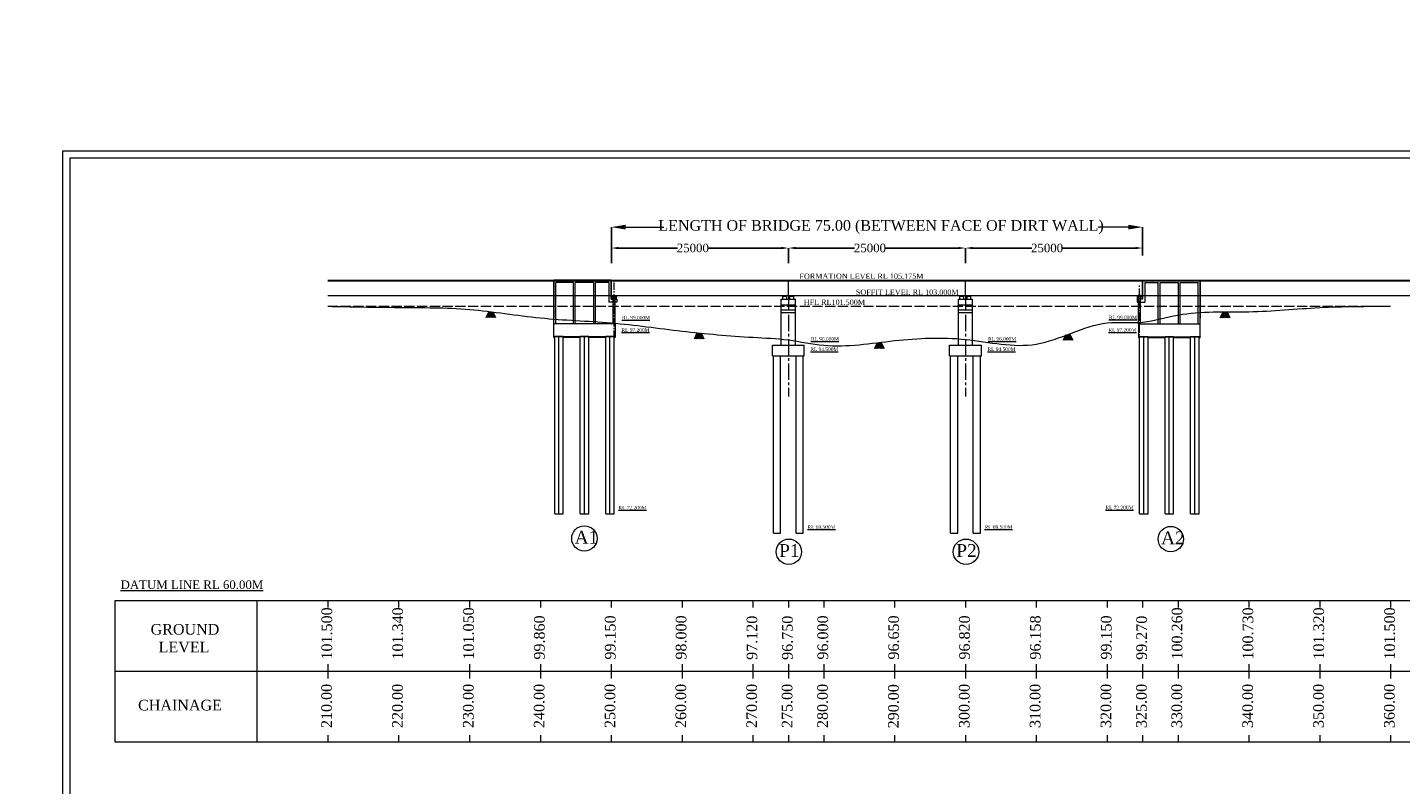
# Model space of a CAD drawing. Header units: millimetres. Extents: x -20950785 to 389010297, y -11535949 to 14056629.
# Tile 605 of 654: x 20096961 to 20290755, y -313477 to -206669. Entities that reach past the tile are written whole.
import ezdxf

# ---------------------------------------------------------------- set-up
doc = ezdxf.new("R2010")
doc.units = ezdxf.units.MM
doc.header["$LTSCALE"] = 60
doc.header["$MEASUREMENT"] = 0
doc.linetypes.add('ACAD_ISO02W100', pattern=[15, 12, -3])
doc.linetypes.add('CENTER2', pattern=[28.575, 19.05, -3.175, 3.175, -3.175])
doc.layers.add('TEXT', color=7, linetype='Continuous')
doc.styles.add('Annotative', font='arial.ttf')
doc.dimstyles.get("Standard").update_dxf_attribs({"dimtxt": 400, "dimasz": 215, "dimexe": 0.18, "dimexo": 0.0625, "dimgap": 0.09, "dimtad": 0, "dimtih": 1, "dimtoh": 1, "dimdec": 0, "dimzin": 4, "dimdsep": 46, "dimtxsty": 'Standard', "dimblk": 'OPEN90', "dimcen": 0, "dimadec": 0, "dimazin": 1, "dimtfac": 1, "dimtdec": 0, "dimtix": 1, "dimtofl": 0, "dimtmove": 0, "dimatfit": 3, "dimldrblk": 'OPEN30', "dimfxl": 1, "dimtolj": 1, "dimtzin": 0, "dimarcsym": 0})

# ---------------------------------------------------------------- blocks, each defined once
blk = doc.blocks.new('*D3271')
at = {"color": 0, "linetype": 'Continuous', "lineweight": -2, "ltscale": 2, "transparency": 16777216}
for p, q in [((20179370, -239905), (20179370, -234838)), ((20254350, -238822), (20254350, -234838))]:
    blk.add_line(p, q, dxfattribs=at)
at = {"color": 0, "linetype": 'Continuous', "lineweight": 0, "ltscale": 2, "transparency": 16777216}
for p, q in [((20181370, -234838), (20186775, -234838)), ((20252350, -234838), (20248096, -234838))]:
    blk.add_line(p, q, dxfattribs=at)
at = {"color": 0, "linetype": 'Continuous', "lineweight": 9, "ltscale": 2, "transparency": 16777216}
for points in [[(20181370, -234505), (20181370, -235172), (20179370, -234838)], [(20252350, -234505), (20252350, -235172), (20254350, -234838)]]:
    blk.add_solid(points, dxfattribs=at)
at = {"layer": 'Defpoints', "color": 0, "linetype": 'Continuous', "lineweight": 9, "ltscale": 2, "transparency": 16777216}
for p in [(20254350, -234838), (20179370, -239905), (20254350, -238822)]:
    blk.add_point(p, dxfattribs=at)
at = {"color": 0, "linetype": 'Continuous', "lineweight": 9, "ltscale": 2, "transparency": 16777216, "insert": (20217436, -234838), "char_height": 2000, "attachment_point": 5}
blk.add_mtext('\\A1;{\\fTimes New Roman|b0|i0|c0|p18;\\H0.75x;\\C256;LENGTH OF BRIDGE 75.00 (BETWEEN FACE OF DIRT WALL)}', dxfattribs=at)
blk = doc.blocks.new('*D3272')
at = {"color": 0, "linetype": 'Continuous', "lineweight": -2, "ltscale": 2, "transparency": 16777216}
for p, q in [((20204370, -239905), (20204370, -237787)), ((20205370, -237787), (20213705, -237787)), ((20228370, -237787), (20218034, -237787)), ((20229370, -239253), (20229370, -237787))]:
    blk.add_line(p, q, dxfattribs=at)
at = {"color": 0, "linetype": 'Continuous', "lineweight": 9, "ltscale": 2, "transparency": 16777216}
for points in [[(20205370, -237620), (20205370, -237953), (20204370, -237787)], [(20228370, -237620), (20228370, -237953), (20229370, -237787)]]:
    blk.add_solid(points, dxfattribs=at)
at = {"layer": 'Defpoints', "color": 0, "linetype": 'Continuous', "lineweight": 9, "ltscale": 2, "transparency": 16777216}
for p in [(20229370, -237787), (20204370, -239905), (20229370, -239253)]:
    blk.add_point(p, dxfattribs=at)
at = {"color": 0, "linetype": 'Continuous', "lineweight": 9, "ltscale": 2, "transparency": 16777216, "insert": (20215870, -237787), "char_height": 1000, "attachment_point": 5}
blk.add_mtext('\\A1;{\\fTimes New Roman|b0|i0|c0|p18;\\H1.2x;\\C256;25000 }', dxfattribs=at)
blk = doc.blocks.new('*D3273')
at = {"color": 0, "linetype": 'Continuous', "lineweight": -2, "ltscale": 2, "transparency": 16777216}
for p, q in [((20229370, -239905), (20229370, -237787)), ((20230370, -237787), (20238705, -237787)), ((20253350, -237787), (20243034, -237787)), ((20254350, -238822), (20254350, -237787))]:
    blk.add_line(p, q, dxfattribs=at)
at = {"color": 0, "linetype": 'Continuous', "lineweight": 9, "ltscale": 2, "transparency": 16777216}
for points in [[(20230370, -237620), (20230370, -237953), (20229370, -237787)], [(20253350, -237620), (20253350, -237953), (20254350, -237787)]]:
    blk.add_solid(points, dxfattribs=at)
at = {"layer": 'Defpoints', "color": 0, "linetype": 'Continuous', "lineweight": 9, "ltscale": 2, "transparency": 16777216}
for p in [(20254350, -237787), (20229370, -239905), (20254350, -238822)]:
    blk.add_point(p, dxfattribs=at)
at = {"color": 0, "linetype": 'Continuous', "lineweight": 9, "ltscale": 2, "transparency": 16777216, "insert": (20240870, -237787), "char_height": 1000, "attachment_point": 5}
blk.add_mtext('\\A1;{\\fTimes New Roman|b0|i0|c0|p18;\\H1.2x;\\C256;25000 }', dxfattribs=at)
blk = doc.blocks.new('*D3274')
at = {"color": 0, "linetype": 'Continuous', "lineweight": -2, "ltscale": 2, "transparency": 16777216}
for p, q in [((20179370, -239905), (20179370, -237787)), ((20180370, -237787), (20188705, -237787)), ((20203370, -237787), (20193034, -237787)), ((20204370, -239253), (20204370, -237787))]:
    blk.add_line(p, q, dxfattribs=at)
at = {"color": 0, "linetype": 'Continuous', "lineweight": 9, "ltscale": 2, "transparency": 16777216}
for points in [[(20180370, -237620), (20180370, -237953), (20179370, -237787)], [(20203370, -237620), (20203370, -237953), (20204370, -237787)]]:
    blk.add_solid(points, dxfattribs=at)
at = {"layer": 'Defpoints', "color": 0, "linetype": 'Continuous', "lineweight": 9, "ltscale": 2, "transparency": 16777216}
for p in [(20204370, -237787), (20179370, -239905), (20204370, -239253)]:
    blk.add_point(p, dxfattribs=at)
at = {"color": 0, "linetype": 'Continuous', "lineweight": 9, "ltscale": 2, "transparency": 16777216, "insert": (20190870, -237787), "char_height": 1000, "attachment_point": 5}
blk.add_mtext('\\A1;{\\fTimes New Roman|b0|i0|c0|p18;\\H1.2x;\\C256;25000 }', dxfattribs=at)

msp = doc.modelspace()

# ---------------------------------------------------------------- hatches: boundary and pattern name
at = {"linetype": 'Continuous', "lineweight": 9, "ltscale": 2}
h = msp.add_hatch(dxfattribs=at)
h.set_pattern_fill('ANSI31')
h.set_pattern_definition([(45, (8109599.57514, 1473160.43824), (-0.0883883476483, 0.0883883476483), [])])
h.paths.add_polyline_path([(20179779.75, -244501), (20179604.75, -244501), (20179604.75, -244581), (20179779.75, -244581)])
h.paths.add_polyline_path([(20179954.75, -244501), (20179779.75, -244501), (20179779.75, -244581), (20179954.75, -244581)])
h = msp.add_hatch(dxfattribs=at)
h.set_pattern_fill('ANSI31')
h.set_pattern_definition([(45, (9856234.74988, 822905.92983), (-0.0883883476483, 0.0883883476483), [])])
h.paths.add_polyline_path([(20204024.75, -244501), (20203674.75, -244501), (20203674.75, -244581), (20204024.75, -244581)])
h = msp.add_hatch(dxfattribs=at)
h.set_pattern_fill('ANSI31')
h.set_pattern_definition([(45, (9857234.74988, 822905.92983), (-0.0883883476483, 0.0883883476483), [])])
h.paths.add_polyline_path([(20205024.75, -244501), (20204674.75, -244501), (20204674.75, -244581), (20205024.75, -244581)])
h = msp.add_hatch(dxfattribs=at)
h.set_pattern_fill('ANSI31')
h.set_pattern_definition([(45, (9881234.74988, 822905.92983), (-0.0883883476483, 0.0883883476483), [])])
h.paths.add_polyline_path([(20229024.75, -244501), (20228674.75, -244501), (20228674.75, -244581), (20229024.75, -244581)])
h = msp.add_hatch(dxfattribs=at)
h.set_pattern_fill('ANSI31')
h.set_pattern_definition([(45, (9882234.74988, 822905.92983), (-0.0883883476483, 0.0883883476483), [])])
h.paths.add_polyline_path([(20230024.75, -244501), (20229674.75, -244501), (20229674.75, -244581), (20230024.75, -244581)])
h = msp.add_hatch(dxfattribs=at)
h.set_pattern_fill('ANSI31')
h.set_pattern_definition([(45, (8183739.57514, 1473160.43824), (-0.0883883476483, 0.0883883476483), [])])
h.paths.add_polyline_path([(20253919.75, -244501), (20254094.75, -244501), (20254094.75, -244581), (20253919.75, -244581)])
h.paths.add_polyline_path([(20253744.75, -244501), (20253919.75, -244501), (20253919.75, -244581), (20253744.75, -244581)])
at = {"linetype": 'Continuous', "lineweight": 9}
h = msp.add_hatch(dxfattribs=at)
h.set_pattern_fill('AR-CONC', scale=25, style=0)
h.set_pattern_definition([(50, (20161207.72, -294354.03), (179.31505, -15.68803), [18.75, -206.25]), (355, (20161207.72, -294354.03), (-34.6878, 188.048), [15, -165]), (100.4514, (20161222.67, -294355.33), (144.62735, 172.3599), [15.93505, -175.2855]), (46.1842, (20161207.72, -294304.03), (266.8103, -41.3798), [28.125, -309.375]), (96.6356, (20161229.96, -294307.47), (233.6657, 243.5295), [23.9026, -262.9282]), (351.1842, (20161207.72, -294304.03), (233.6655, 243.5297), [22.5, -247.5]), (21, (20161232.72, -294316.53), (149.22676, -100.6547), [18.75, -206.25]), (326, (20161232.72, -294316.53), (60.8288, 181.2875), [15, -165]), (71.4514, (20161245.16, -294324.91), (210.05566, 80.6326), [15.93505, -175.2855]), (37.5, (20161207.72, -294354.026), (3.03996, 83.22346), [0, -163, 0, -167.5, 0, -165.625]), (7.5, (20161207.72, -294354.03), (65.76738, 98.60293), [0, -95.5, 0, -159.25, 0, -63.125]), (327.5, (20161151.97, -294354.026), (133.45561, -5.63872), [0, -62.5, 0, -195, 0, -258.75]), (317.5, (20161126.97, -294354.03), (145.79654, 25.02625), [0, -81.25, 0, -129.5, 0, -183.75])])
h.paths.add_polyline_path([(20174979.75, -250301), (20172579.75, -250301), (20172579.75, -250401), (20174979.75, -250401)])
h.paths.add_polyline_path([(20171379.75, -250301), (20171229.75, -250301), (20171229.75, -250401), (20171379.75, -250401)])
h.paths.add_polyline_path([(20178579.75, -250301), (20176179.75, -250301), (20176179.75, -250401), (20178579.75, -250401)])
h.paths.add_polyline_path([(20179929.75, -250301), (20179779.75, -250301), (20179779.75, -250401), (20179929.75, -250401)])
h = msp.add_hatch(dxfattribs=at)
h.set_pattern_fill('AR-CONC', scale=25, style=0)
h.set_pattern_definition([(50, (20197318.72, -294354.03), (179.31505, -15.68803), [18.75, -206.25]), (355, (20197318.72, -294354.03), (-34.68783, 188.04803), [15, -165]), (100.4514, (20197333.67, -294355.33), (144.62735, 172.3599), [15.93505, -175.28553]), (46.1842, (20197318.72, -294304.03), (266.81026, -41.37975), [28.125, -309.375]), (96.6356, (20197340.96, -294307.47), (233.6657, 243.5295), [23.9026, -262.92825]), (351.1842, (20197318.72, -294304.03), (233.6655, 243.52965), [22.5, -247.5]), (21, (20197343.72, -294316.53), (149.22676, -100.65472), [18.75, -206.25]), (326, (20197343.72, -294316.53), (60.82883, 181.2875), [15, -165]), (71.4514, (20197356.16, -294324.91), (210.05566, 80.63262), [15.93505, -175.28553]), (37.5, (20197318.72, -294354.026), (3.039964, 83.223463), [0, -163, 0, -167.5, 0, -165.625]), (7.5, (20197318.72, -294354.03), (65.76738, 98.60293), [0, -95.5, 0, -159.25, 0, -63.125]), (327.5, (20197262.97, -294354.026), (133.45561, -5.63872), [0, -62.5, 0, -195, 0, -258.75]), (317.5, (20197237.97, -294354.03), (145.79654, 25.02625), [0, -81.25, 0, -129.5, 0, -183.75])])
h.paths.add_polyline_path([(20258719.75, -250301), (20261119.75, -250301), (20261119.75, -250401), (20258719.75, -250401)])
h.paths.add_polyline_path([(20262319.75, -250301), (20262469.75, -250301), (20262469.75, -250401), (20262319.75, -250401)])
h.paths.add_polyline_path([(20255119.75, -250301), (20257519.75, -250301), (20257519.75, -250401), (20255119.75, -250401)])
h.paths.add_polyline_path([(20253769.75, -250301), (20253919.75, -250301), (20253919.75, -250401), (20253769.75, -250401)])

# ---------------------------------------------------------------- linework, layer by layer
at = {"color": 7, "lineweight": 9, "ltscale": 2}
for p, q in [((20139349.75, -242326), (20299349.75, -242326)), ((20139349.75, -242401), (20299349.75, -242401)), ((20139349.75, -244501), (20299349.75, -244501))]:
    msp.add_line(p, q, dxfattribs=at)
at = {"color": 7, "linetype": 'Continuous', "lineweight": 9}
for p, q in [((20179329.75, -242326), (20171229.75, -242326)), ((20171229.75, -242401), (20171229.75, -247701)), ((20171229.75, -248501), (20171229.75, -242401)), ((20179029.75, -242401), (20171229.75, -242401)), ((20174029.75, -242651), (20171529.75, -242651)), ((20171529.75, -248501), (20171529.75, -242651)), ((20171529.75, -243712.83), (20171529.75, -242701)), ((20174029.75, -248501), (20174029.75, -242651)), ((20176879.75, -242651), (20174279.75, -242651)), ((20174279.75, -248501), (20174279.75, -242651)), ((20176879.75, -248501), (20176879.75, -242651)), ((20179029.75, -242651), (20177129.75, -242651)), ((20177129.75, -248501), (20177129.75, -242651)), ((20179329.75, -242401), (20179029.75, -242401)), ((20179029.75, -242651), (20179029.75, -245401)), ((20179329.75, -242401), (20179329.75, -242326)), ((20179329.75, -245001), (20179329.75, -242397.83)), ((20179349.75, -242401), (20179349.75, -242326)), ((20179369.75, -242401), (20179369.75, -242326)), ((20254329.75, -242401), (20254329.75, -242326)), ((20254349.75, -242401), (20254349.75, -242326)), ((20254369.75, -242401), (20254369.75, -242326)), ((20254369.75, -242326), (20262469.75, -242326)), ((20254369.75, -245001), (20254369.75, -242397.83)), ((20254369.75, -242401), (20254669.75, -242401)), ((20254669.75, -242401), (20262469.75, -242401)), ((20254669.75, -242651), (20256569.75, -242651)), ((20254669.75, -242651), (20254669.75, -245401)), ((20256569.75, -248501), (20256569.75, -242651)), ((20256819.75, -242651), (20259419.75, -242651)), ((20256819.75, -248501), (20256819.75, -242651)), ((20259419.75, -248501), (20259419.75, -242651)), ((20259669.75, -242651), (20262169.75, -242651)), ((20259669.75, -248501), (20259669.75, -242651)), ((20262169.75, -248501), (20262169.75, -242651)), ((20262169.75, -243712.83), (20262169.75, -242701)), ((20262469.75, -242401), (20262469.75, -247701)), ((20262469.75, -248501), (20262469.75, -242401)), ((20180129.75, -245401), (20179029.75, -245401)), ((20179329.75, -245001), (20179704.75, -245001)), ((20180079.75, -244581), (20179479.75, -244581)), ((20179479.75, -244581), (20179479.75, -245001)), ((20179629.75, -248501), (20179629.75, -244501)), ((20179704.75, -245001), (20180129.75, -245001)), ((20179929.75, -246301), (20179929.75, -244501)), ((20179929.75, -248501), (20179929.75, -244501)), ((20180079.75, -245001), (20180079.75, -244581)), ((20180129.75, -245001), (20180129.75, -245401)), ((20253994.75, -245001), (20253569.75, -245001)), ((20253569.75, -245001), (20253569.75, -245401)), ((20253569.75, -245401), (20254669.75, -245401)), ((20253619.75, -245001), (20253619.75, -244581)), ((20253619.75, -244581), (20254219.75, -244581)), ((20253769.75, -247701), (20253769.75, -244501)), ((20253769.75, -248501), (20253769.75, -244501)), ((20254369.75, -245001), (20253994.75, -245001)), ((20254069.75, -248501), (20254069.75, -244501)), ((20254219.75, -244581), (20254219.75, -245001)), ((20179929.75, -248501), (20171229.75, -248501)), ((20171229.75, -250301), (20171229.75, -248501)), ((20253769.75, -248501), (20262469.75, -248501)), ((20262469.75, -250301), (20262469.75, -248501)), ((20179929.75, -250301), (20171229.75, -250301)), ((20171379.75, -250301), (20171229.75, -250301)), ((20171229.75, -250301), (20171229.75, -250339.1)), ((20172579.75, -250251), (20171379.75, -250251)), ((20171379.75, -275301), (20171379.75, -250251)), ((20172579.75, -275301), (20172579.75, -250251)), ((20174979.75, -250401), (20172579.75, -250401)), ((20176179.75, -250251), (20174979.75, -250251)), ((20175579.75, -255151), (20175579.75, -250301)), ((20176179.75, -250251), (20176179.75, -250361.02)), ((20176179.75, -275301), (20176179.75, -250301)), ((20178579.75, -250401), (20176179.75, -250401)), ((20179779.75, -250251), (20178579.75, -250251)), ((20178579.75, -275301), (20178579.75, -250251)), ((20179779.75, -275301), (20179779.75, -250251)), ((20179929.75, -250401), (20179779.75, -250401)), ((20179929.75, -250301), (20179929.75, -250401)), ((20253769.75, -250301), (20253769.75, -250401)), ((20253769.75, -250301), (20262469.75, -250301)), ((20253769.75, -250401), (20253919.75, -250401)), ((20253919.75, -250251), (20255119.75, -250251)), ((20253919.75, -275301), (20253919.75, -250251)), ((20255119.75, -275301), (20255119.75, -250251)), ((20255119.75, -250401), (20257519.75, -250401)), ((20257519.75, -250251), (20258719.75, -250251)), ((20257519.75, -250251), (20257519.75, -250361.02)), ((20257519.75, -275301), (20257519.75, -250301)), ((20258119.75, -255151), (20258119.75, -250301)), ((20258719.75, -250401), (20261119.75, -250401)), ((20261119.75, -250251), (20262319.75, -250251)), ((20261119.75, -275301), (20261119.75, -250251)), ((20262319.75, -275301), (20262319.75, -250251)), ((20262319.75, -250301), (20262469.75, -250301)), ((20262469.75, -250301), (20262469.75, -250339.1)), ((20171379.75, -275301), (20172579.75, -275301)), ((20174979.75, -275301), (20176179.75, -275301)), ((20178579.75, -275301), (20179779.75, -275301)), ((20253919.75, -275301), (20255119.75, -275301)), ((20257519.75, -275301), (20258719.75, -275301)), ((20261119.75, -275301), (20262319.75, -275301))]:
    msp.add_line(p, q, dxfattribs=at)
at = {"color": 7, "linetype": 'Continuous', "lineweight": 9, "ltscale": 2}
for p, q in [((20179349.75, -244501), (20179349.75, -242401)), ((20179349.75, -244501), (20179349.75, -242401)), ((20179369.75, -244501), (20179369.75, -242401)), ((20204329.75, -242401), (20204329.75, -242326)), ((20204349.75, -244501), (20204349.75, -242401)), ((20204369.75, -242401), (20204369.75, -242326)), ((20229329.75, -242401), (20229329.75, -242326)), ((20229349.75, -244501), (20229349.75, -242401)), ((20229369.75, -242401), (20229369.75, -242326)), ((20254329.75, -244501), (20254329.75, -242401)), ((20254349.75, -244501), (20254349.75, -242401)), ((20179604.75, -244501), (20179954.75, -244501)), ((20179604.75, -244501), (20179604.75, -244581)), ((20179954.75, -244501), (20179954.75, -244581)), ((20203574.75, -244581), (20204124.75, -244581)), ((20203674.75, -244581), (20203674.75, -244501)), ((20203674.75, -244501), (20205024.75, -244501)), ((20204574.75, -244581), (20205124.75, -244581)), ((20204674.75, -244581), (20204674.75, -244501)), ((20228574.75, -244581), (20229124.75, -244581)), ((20228674.75, -244581), (20228674.75, -244501)), ((20228674.75, -244501), (20230024.75, -244501)), ((20229574.75, -244581), (20230124.75, -244581)), ((20229674.75, -244581), (20229674.75, -244501)), ((20254094.75, -244501), (20253744.75, -244501)), ((20253744.75, -244501), (20253744.75, -244581)), ((20254094.75, -244501), (20254094.75, -244581)), ((20161697.3, -247609.46), (20162101.3, -246770.96)), ((20161827.8, -247609.46), (20162231.8, -246770.96)), ((20161970.8, -247609.46), (20162374.8, -246770.96)), ((20162100.8, -247609.46), (20162504.8, -246770.96)), ((20162101.3, -246770.96), (20162484.8, -247609.46)), ((20162231.8, -246770.96), (20162615.3, -247609.46)), ((20162243.8, -247609.46), (20162647.8, -246770.96)), ((20162374.8, -246770.96), (20162758.3, -247609.46)), ((20162504.8, -246770.96), (20162888.3, -247609.46)), ((20162647.8, -246770.96), (20163031.3, -247609.46)), ((20203349.75, -251501), (20203349.75, -246501)), ((20205349.75, -251501), (20205349.75, -246501)), ((20228349.75, -251501), (20228349.75, -246501)), ((20230349.75, -251501), (20230349.75, -246501)), ((20265315.94, -247625.47), (20265719.94, -246786.97)), ((20265446.44, -247625.47), (20265850.44, -246786.97)), ((20265589.44, -247625.47), (20265993.44, -246786.97)), ((20265719.44, -247625.47), (20266123.44, -246786.97)), ((20265719.94, -246786.97), (20266103.44, -247625.47)), ((20265850.44, -246786.97), (20266233.94, -247625.47)), ((20265862.44, -247625.47), (20266266.44, -246786.97)), ((20265993.44, -246786.97), (20266376.94, -247625.47)), ((20266123.44, -246786.97), (20266506.94, -247625.47)), ((20266266.44, -246786.97), (20266649.94, -247625.47)), ((20179929.75, -248501), (20179929.75, -250301)), ((20191086.67, -250607.33), (20191490.67, -249768.83)), ((20191217.17, -250607.33), (20191621.17, -249768.83)), ((20191360.17, -250607.33), (20191764.17, -249768.83)), ((20191490.17, -250607.33), (20191894.17, -249768.83)), ((20191490.67, -249768.83), (20191874.17, -250607.33)), ((20191621.17, -249768.83), (20192004.67, -250607.33)), ((20191633.17, -250607.33), (20192037.17, -249768.83)), ((20191764.17, -249768.83), (20192147.67, -250607.33)), ((20191894.17, -249768.83), (20192277.67, -250607.33)), ((20192037.17, -249768.83), (20192420.67, -250607.33)), ((20243151.56, -250807.21), (20243555.56, -249968.71)), ((20243282.06, -250807.21), (20243686.06, -249968.71)), ((20243425.06, -250807.21), (20243829.06, -249968.71)), ((20243555.06, -250807.21), (20243959.06, -249968.71)), ((20243555.56, -249968.71), (20243939.06, -250807.21)), ((20243686.06, -249968.71), (20244069.56, -250807.21)), ((20243698.06, -250807.21), (20244102.06, -249968.71)), ((20243829.06, -249968.71), (20244212.56, -250807.21)), ((20243959.06, -249968.71), (20244342.56, -250807.21)), ((20244102.06, -249968.71), (20244485.56, -250807.21)), ((20253769.75, -248501), (20253769.75, -250301)), ((20171229.75, -250401), (20171229.75, -250301)), ((20171379.75, -250401), (20171229.75, -250401)), ((20202099.75, -251501), (20206599.75, -251501)), ((20216518.06, -251945.76), (20216922.06, -251107.26)), ((20216648.56, -251945.76), (20217052.56, -251107.26)), ((20216791.56, -251945.76), (20217195.56, -251107.26)), ((20216921.56, -251945.76), (20217325.56, -251107.26)), ((20216922.06, -251107.26), (20217305.56, -251945.76)), ((20217052.56, -251107.26), (20217436.06, -251945.76)), ((20217064.56, -251945.76), (20217468.56, -251107.26)), ((20217195.56, -251107.26), (20217579.06, -251945.76)), ((20217325.56, -251107.26), (20217709.06, -251945.76)), ((20217468.56, -251107.26), (20217852.06, -251945.76)), ((20227099.75, -251501), (20231599.75, -251501)), ((20262319.75, -250401), (20262469.75, -250401)), ((20262469.75, -250401), (20262469.75, -250301)), ((20202099.75, -253001), (20206599.75, -253001)), ((20227099.75, -253001), (20231599.75, -253001)), ((20202249.75, -278001), (20203249.75, -278001)), ((20205449.75, -278001), (20206449.75, -278001)), ((20227249.75, -278001), (20228249.75, -278001)), ((20230449.75, -278001), (20231449.75, -278001)), ((20109349.75, -287501), (20129349.75, -287501)), ((20109349.75, -307501), (20109349.75, -287501)), ((20129349.75, -287501), (20129349.75, -307501)), ((20129349.75, -287501), (20149349.75, -287501)), ((20139349.75, -287501), (20139349.75, -288501)), ((20149349.75, -287501), (20169349.75, -287501)), ((20149349.75, -287501), (20149349.75, -288501)), ((20159349.75, -287501), (20159349.75, -288501)), ((20169349.75, -287501), (20189349.75, -287501)), ((20169349.75, -287501), (20169349.75, -288501)), ((20179349.75, -287501), (20179349.75, -288501)), ((20189349.75, -287501), (20209349.75, -287501)), ((20189349.75, -287501), (20189349.75, -288501)), ((20199349.75, -287501), (20199349.75, -288501)), ((20204349.75, -287501), (20204349.75, -288501)), ((20209349.75, -287501), (20229349.75, -287501)), ((20209349.75, -287501), (20209349.75, -288501)), ((20219349.75, -287501), (20219349.75, -288501)), ((20229349.75, -287501), (20249349.75, -287501)), ((20229349.75, -287501), (20229349.75, -288501)), ((20239349.75, -287501), (20239349.75, -288501)), ((20249349.75, -287501), (20269349.75, -287501)), ((20249349.75, -287501), (20249349.75, -288501)), ((20254349.75, -287501), (20254349.75, -288501)), ((20259349.75, -287501), (20259349.75, -288501)), ((20269349.75, -287501), (20269349.75, -288501)), ((20269349.75, -287501), (20289349.75, -287501)), ((20279349.75, -287501), (20279349.75, -288501)), ((20289349.75, -287501), (20289349.75, -288501)), ((20289349.75, -287501), (20309349.75, -287501)), ((20129349.75, -307501), (20109349.75, -307501)), ((20129349.75, -306501), (20129349.75, -307501)), ((20149349.75, -307501), (20129349.75, -307501)), ((20139349.75, -306501), (20139349.75, -307501)), ((20149349.75, -306501), (20149349.75, -307501)), ((20169349.75, -307501), (20149349.75, -307501)), ((20159349.75, -306501), (20159349.75, -307501)), ((20169349.75, -306501), (20169349.75, -307501)), ((20189349.75, -307501), (20169349.75, -307501)), ((20179349.75, -306501), (20179349.75, -307501)), ((20189349.75, -306501), (20189349.75, -307501)), ((20209349.75, -307501), (20189349.75, -307501)), ((20199349.75, -306501), (20199349.75, -307501)), ((20204349.75, -306501), (20204349.75, -307501)), ((20209349.75, -306501), (20209349.75, -307501)), ((20229349.75, -307501), (20209349.75, -307501)), ((20219349.75, -306501), (20219349.75, -307501)), ((20229349.75, -306501), (20229349.75, -307501)), ((20249349.75, -307501), (20229349.75, -307501)), ((20239349.75, -306501), (20239349.75, -307501)), ((20249349.75, -306501), (20249349.75, -307501)), ((20269349.75, -307501), (20249349.75, -307501)), ((20254349.75, -306501), (20254349.75, -307501)), ((20259349.75, -306501), (20259349.75, -307501)), ((20269349.75, -306501), (20269349.75, -307501)), ((20289349.75, -307501), (20269349.75, -307501)), ((20279349.75, -306501), (20279349.75, -307501)), ((20289349.75, -306501), (20289349.75, -307501)), ((20309349.75, -307501), (20289349.75, -307501))]:
    msp.add_line(p, q, dxfattribs=at)
at = {"linetype": 'CENTER2', "lineweight": 9}
for p, q in [((20179779.75, -260846.5), (20179779.75, -242656)), ((20253919.75, -260046.5), (20253919.75, -243047))]:
    msp.add_line(p, q, dxfattribs=at)
at = {"color": 7, "linetype": 'ACAD_ISO02W100', "lineweight": 9, "ltscale": 2}
msp.add_line((20139349.75, -246001), (20289349.75, -246001), dxfattribs=at)
at = {"linetype": 'Continuous', "lineweight": 9}
for p, q in [((20203349.75, -245001), (20205349.75, -245001)), ((20203349.75, -246501), (20203349.75, -245001)), ((20203349.75, -245801), (20205349.75, -245801)), ((20203574.75, -245001), (20203574.75, -244581)), ((20204024.75, -244581), (20204024.75, -244501)), ((20204124.75, -245001), (20204124.75, -244581)), ((20204574.75, -245001), (20204574.75, -244581)), ((20205024.75, -244581), (20205024.75, -244501)), ((20205124.75, -245001), (20205124.75, -244581)), ((20205349.75, -246501), (20205349.75, -245001)), ((20228349.75, -245001), (20230349.75, -245001)), ((20228349.75, -246501), (20228349.75, -245001)), ((20228349.75, -245801), (20230349.75, -245801)), ((20228574.75, -245001), (20228574.75, -244581)), ((20229024.75, -244581), (20229024.75, -244501)), ((20229124.75, -245001), (20229124.75, -244581)), ((20229574.75, -245001), (20229574.75, -244581)), ((20230024.75, -244581), (20230024.75, -244501)), ((20230124.75, -245001), (20230124.75, -244581)), ((20230349.75, -246501), (20230349.75, -245001)), ((20203349.75, -246501), (20205349.75, -246501)), ((20203349.75, -246901), (20205349.75, -246901)), ((20228349.75, -246501), (20230349.75, -246501)), ((20228349.75, -246901), (20230349.75, -246901)), ((20202099.75, -253001), (20202099.75, -251501)), ((20206599.75, -253001), (20206599.75, -251501)), ((20227099.75, -253001), (20227099.75, -251501)), ((20231599.75, -253001), (20231599.75, -251501)), ((20202249.75, -278001), (20202249.75, -253001)), ((20203249.75, -278001), (20203249.75, -253001)), ((20205449.75, -278001), (20205449.75, -253001)), ((20206449.75, -278001), (20206449.75, -253001)), ((20227249.75, -278001), (20227249.75, -253001)), ((20228249.75, -278001), (20228249.75, -253001)), ((20230449.75, -278001), (20230449.75, -253001)), ((20231449.75, -278001), (20231449.75, -253001)), ((20139349.75, -296501), (20139349.75, -298501)), ((20159349.75, -296501), (20159349.75, -298501)), ((20169349.75, -296501), (20169349.75, -298501)), ((20179349.75, -296501), (20179349.75, -298501)), ((20189349.75, -296501), (20189349.75, -298501)), ((20199349.75, -296501), (20199349.75, -298501)), ((20204349.75, -296501), (20204349.75, -298501)), ((20209349.75, -296501), (20209349.75, -298501)), ((20219349.75, -296501), (20219349.75, -298501)), ((20229349.75, -296501), (20229349.75, -298501)), ((20239349.75, -296501), (20239349.75, -298501)), ((20249349.75, -296501), (20249349.75, -298501)), ((20254349.75, -296501), (20254349.75, -298501)), ((20259349.75, -296501), (20259349.75, -298501)), ((20269349.75, -296501), (20269349.75, -298501)), ((20279349.75, -296501), (20279349.75, -298501)), ((20289349.75, -296501), (20289349.75, -298501)), ((20109349.75, -297501), (20309349.75, -297501))]:
    msp.add_line(p, q, dxfattribs=at)
at = {"linetype": 'CENTER2', "lineweight": 9, "ltscale": 2}
for p, q in [((20204349.75, -244501), (20204349.75, -246501)), ((20229349.75, -244501), (20229349.75, -246501)), ((20204349.75, -247216.02), (20204349.75, -258730.8)), ((20229349.75, -247216.02), (20229349.75, -258730.8))]:
    msp.add_line(p, q, dxfattribs=at)
at = {"color": 7, "linetype": 'Continuous', "lineweight": 9, "ltscale": 20}
for p, q in [((20174979.75, -275301), (20174979.75, -250251)), ((20258719.75, -275301), (20258719.75, -250251))]:
    msp.add_line(p, q, dxfattribs=at)
at = {"color": 7, "linetype": 'Continuous', "lineweight": 9, "ltscale": 2, "elevation": -2327.17}
for points in [[(20101965.5, -224068.5), (20385895, -224068.5), (20385895, -426420), (20101965.5, -426420)], [(20102965.5, -225068.5), (20384895, -225068.5), (20384895, -425420), (20102965.5, -425420)]]:
    msp.add_lwpolyline(points, close=True, dxfattribs=at)
at = {"color": 7, "linetype": 'Continuous', "lineweight": 9, "ltscale": 2}
for centre, radius in [((20251548.54, -371605.81), 347474.95), ((20175563.25, -278761.36), 1791.87), ((20258326.75, -278849.86), 1791.87), ((20204426.75, -280633.69), 1791.87), ((20229426.75, -280633.69), 1791.87)]:
    msp.add_circle(centre, radius, dxfattribs=at)
msp.add_spline([(20139349.75, -246001), (20149349.75, -246161), (20159349.75, -246451), (20169349.75, -247641), (20179349.75, -248351), (20189349.75, -249501), (20199349.75, -250381), (20204349.75, -250751), (20209349.75, -251501), (20219349.75, -250851), (20229349.75, -250681), (20239349.75, -251343), (20249349.75, -248351), (20254349.75, -248231), (20259349.75, -247241), (20269349.75, -246771), (20279349.75, -246181), (20289349.75, -246001)], degree=3, dxfattribs=at)
at = {"layer": 'TEXT', "color": 7, "linetype": 'Continuous', "lineweight": 9, "ltscale": 1000}
for p, q in [((20171979.75, -275301), (20171979.75, -250313.9)), ((20175579.75, -275301), (20175579.75, -250251)), ((20175579.75, -275301), (20175579.75, -250301)), ((20175579.75, -275301), (20175579.75, -250351)), ((20179154.25, -275301), (20179154.25, -250313.9)), ((20254519.75, -275301), (20254519.75, -250313.9)), ((20258119.75, -275301), (20258119.75, -250251)), ((20258119.75, -275301), (20258119.75, -250301)), ((20258119.75, -275301), (20258119.75, -250351)), ((20261719.75, -275301), (20261719.75, -250313.9))]:
    msp.add_line(p, q, dxfattribs=at)

# ---------------------------------------------------------------- texts
at = {"color": 7, "linetype": 'Continuous', "lineweight": 9, "insert": (20216544.52, 1043994.6), "char_height": 2000, "attachment_point": 1, "rotation": 270, "style": 'Annotative'}
msp.add_mtext_dynamic_manual_height_columns('\\pi3721.38129;RCC BOX TYPE \\P\\pi6282.77284;ABUTMENT', width=27876.5961, gutter_width=1000, heights=[0], dxfattribs=at)
at = {"linetype": 'Continuous', "lineweight": 9}
for s, insert, char_height, attachment_point in [('{\\fTimes New Roman|b0|i0|c0|p18;FORMATION LEVEL RL 105.175M}', (20205922.49, -241763.63), 750, 4), ('{\\fTimes New Roman|b0|i0|c0|p18;SOFFIT LEVEL RL 103.000M}', (20213877.5, -244027.99), 750, 4), ('{\\fTimes New Roman|b0|i0|c0|p18;HFL RL101.500M}', (20206527.5, -245437.85), 750, 4), ('{\\fTimes New Roman|b0|i0|c0|p18;\\H1.2x;A1}', (20174193.74, -277688.14), 1500, 1), ('{\\fTimes New Roman|b0|i0|c0|p18;\\H1.2x;A2}', (20256957.24, -277776.64), 1500, 1), ('{\\fTimes New Roman|b0|i0|c0|p18;\\H1.2x;P1}', (20203057.24, -279560.46), 1500, 1), ('{\\fTimes New Roman|b0|i0|c0|p18;\\H1.2x;P2}', (20228057.24, -279560.46), 1500, 1), ('{\\fTimes New Roman|b0|i0|c0|p18;\\LDATUM LINE RL 60.00M}', (20110104.27, -284681.77), 1200, 1), ('{\\fTimes New Roman|b0|i0|c0|p18;GROUND\\P  LEVEL}', (20114343.92, -290830.96), 1500, 1), ('{\\fTimes New Roman|b0|i0|c0|p18;CHAINAGE}', (20112573.07, -301526.03), 1500, 1)]:
    msp.add_mtext(s, dxfattribs=dict(at, insert=insert, char_height=char_height, attachment_point=attachment_point))
at = {"linetype": 'Continuous', "lineweight": 9, "attachment_point": 1}
for s, insert, char_height, width in [('{\\fTimes New Roman|b0|i0|c0|p18; \\H0.5x;\\LRL 99.000M}', (20180495.28, -247357.05), 1000, 11580.8407), ('{\\fTimes New Roman|b0|i0|c0|p18; \\H0.5x;\\LRL 99.000M}', (20249224.62, -247335.51), 1000, 11580.8407), ('{\\fTimes New Roman|b0|i0|c0|p18; \\H0.5x;\\LRL 97.200M}', (20180424.46, -249116.58), 1000, 11580.8407), ('{\\fTimes New Roman|b0|i0|c0|p18; \\H0.5x;\\LRL 97.200M}', (20249153.8, -249095.03), 1000, 11580.8407), ('{\\fTimes New Roman|b0|i0|c0|p18; \\H0.5x;\\LRL 94.500M}', (20207081.87, -251813.18), 1000, 11580.8407), ('{\\fTimes New Roman|b0|i0|c0|p18; \\H0.5x;\\LRL 96.000M}', (20207165.28, -250357.05), 1000, 11580.8407), ('{\\fTimes New Roman|b0|i0|c0|p18; \\H0.5x;\\LRL 94.500M}', (20232081.87, -251813.18), 1000, 11580.8407), ('{\\fTimes New Roman|b0|i0|c0|p18; \\H0.5x;\\LRL 96.000M}', (20232165.28, -250357.05), 1000, 11580.8407), ('{\\fTimes New Roman|b0|i0|c0|p18; \\H0.5x;\\LRL 72.200M}', (20179999.67, -274174.27), 1000, 4708.5807), ('{\\fTimes New Roman|b0|i0|c0|p18; \\H0.5x;\\LRL 72.200M}', (20248729.01, -274152.73), 1000, 4708.5807), ('{\\fTimes New Roman|b0|i0|c0|p18; \\H0.5x;\\LRL 69.500M}', (20206669.67, -276901), 1000, 4708.5807), ('{\\fTimes New Roman|b0|i0|c0|p18; \\H0.5x;\\LRL 69.500M}', (20231669.67, -276901), 1000, 4708.5807), ('\\pi5418.09167,t45718.09167;{\\fTimes New Roman|b0|i0|c0|p18;\\L ELEVATION OF \\P\\pi2504.57329,t42804.57329;ABUTMENT ELEMENT \\P\\pi7381.21352,t47681.21352;DIRECTION}', (18206131.15, -303206.79), 1300, 25045.2677), ('\\pi7448.80773;{\\fTimes New Roman|b0|i0|c0|p18;\\LCertified that the boring details  shown are correct.}', (18305389.45, -303601.44), 1915.15152, 72153.3279)]:
    msp.add_mtext(s, dxfattribs=dict(at, insert=insert, char_height=char_height, width=width))
at = {"linetype": 'Continuous', "lineweight": 9, "char_height": 1500, "attachment_point": 1, "rotation": 90}
for s, insert in [('{\\fTimes New Roman|b0|i0|c0|p18;101.500}', (20138462.95, -295848.99)), ('{\\fTimes New Roman|b0|i0|c0|p18;101.340}', (20148462.95, -295848.99)), ('{\\fTimes New Roman|b0|i0|c0|p18;101.050}', (20158462.95, -295848.99)), ('{\\fTimes New Roman|b0|i0|c0|p18;100.260}', (20258462.95, -295848.99)), ('{\\fTimes New Roman|b0|i0|c0|p18;100.730}', (20268462.95, -295848.99)), ('{\\fTimes New Roman|b0|i0|c0|p18;101.320}', (20278462.95, -295848.99)), ('{\\fTimes New Roman|b0|i0|c0|p18;101.500}', (20288462.95, -295848.99)), ('{\\fTimes New Roman|b0|i0|c0|p18;99.860}', (20168462.95, -295848.99)), ('{\\fTimes New Roman|b0|i0|c0|p18;99.150}', (20178462.95, -295848.99)), ('{\\fTimes New Roman|b0|i0|c0|p18;98.000}', (20188462.95, -295848.99)), ('{\\fTimes New Roman|b0|i0|c0|p18;97.120}', (20198462.95, -295889.85)), ('{\\fTimes New Roman|b0|i0|c0|p18;96.750}', (20203462.95, -295889.85)), ('{\\fTimes New Roman|b0|i0|c0|p18;96.000}', (20208462.95, -295848.99)), ('{\\fTimes New Roman|b0|i0|c0|p18;96.650}', (20218462.95, -295848.99)), ('{\\fTimes New Roman|b0|i0|c0|p18;96.820}', (20228462.95, -295848.99)), ('{\\fTimes New Roman|b0|i0|c0|p18;96.158}', (20238462.95, -295848.99)), ('{\\fTimes New Roman|b0|i0|c0|p18;99.150}', (20248462.95, -295848.99)), ('{\\fTimes New Roman|b0|i0|c0|p18;99.270}', (20253462.95, -295889.85)), ('{\\fTimes New Roman|b0|i0|c0|p18;210.00}', (20138427.18, -305505.07)), ('{\\fTimes New Roman|b0|i0|c0|p18;220.00}', (20148427.18, -305505.07)), ('{\\fTimes New Roman|b0|i0|c0|p18;230.00}', (20158427.18, -305505.07)), ('{\\fTimes New Roman|b0|i0|c0|p18;240.00}', (20168427.18, -305505.07)), ('{\\fTimes New Roman|b0|i0|c0|p18;250.00}', (20178427.18, -305505.07)), ('{\\fTimes New Roman|b0|i0|c0|p18;260.00}', (20188427.18, -305505.07)), ('{\\fTimes New Roman|b0|i0|c0|p18;270.00}', (20198427.18, -305505.07)), ('{\\fTimes New Roman|b0|i0|c0|p18;275.00}', (20203427.18, -305505.07)), ('{\\fTimes New Roman|b0|i0|c0|p18;280.00}', (20208427.18, -305505.07)), ('{\\fTimes New Roman|b0|i0|c0|p18;290.00}', (20218427.18, -305545.93)), ('{\\fTimes New Roman|b0|i0|c0|p18;300.00}', (20228427.18, -305505.07)), ('{\\fTimes New Roman|b0|i0|c0|p18;310.00}', (20238427.18, -305505.07)), ('{\\fTimes New Roman|b0|i0|c0|p18;320.00}', (20248427.18, -305505.07)), ('{\\fTimes New Roman|b0|i0|c0|p18;325.00}', (20253427.18, -305505.07)), ('{\\fTimes New Roman|b0|i0|c0|p18;330.00}', (20258427.18, -305505.07)), ('{\\fTimes New Roman|b0|i0|c0|p18;340.00}', (20268427.18, -305505.07)), ('{\\fTimes New Roman|b0|i0|c0|p18;350.00}', (20278427.18, -305505.07)), ('{\\fTimes New Roman|b0|i0|c0|p18;360.00}', (20288427.18, -305505.07))]:
    msp.add_mtext(s, dxfattribs=dict(at, insert=insert))
at = {"layer": 'TEXT', "linetype": 'Continuous', "lineweight": 9, "char_height": 1300, "attachment_point": 1}
for s, insert, width in [('\\pi2427.77062;{\\fTimes New Roman|b0|i0|c0|p18;\\LELEVATION OF PIER \\P\\pi3593.74034;ALONG CURRENT \\P\\pi6498.82325;DIRECTION  }', (18241239.12, -302843.37), 23280.4872), ('\\pi1974.11068;{\\fTimes New Roman|b0|i0|c0|p18;\\LELEVATION OF PIER \\P\\pi3681.82517;ALONG TRAFFIC  \\P\\pi6045.16331;DIRECTION  }', (18262319, -302596.66), 22373.1673)]:
    msp.add_mtext(s, dxfattribs=dict(at, insert=insert, width=width))

# ---------------------------------------------------------------- dimensions: what is measured, and where the dimension line sits
at = {"color": 7, "linetype": 'Continuous', "lineweight": 9, "ltscale": 2}
for base, p1, p2, text, override, picture, middle in [((20254349.75, -234838.42), (20179369.75, -239904.87), (20254349.75, -238822.18), '{\\fTimes New Roman|b0|i0|c0|p18;\\H0.75x;\\C256;LENGTH OF BRIDGE 75.00 (BETWEEN FACE OF DIRT WALL)}', {"dimtxt": 2000, "dimasz": 2000, "dimfxl": 300, "dimlwd": 0}, '*D3271', (20217435.75, -234838.42)), ((20204369.75, -237786.72), (20179369.75, -239904.87), (20204369.75, -239253.24), '{\\fTimes New Roman|b0|i0|c0|p18;\\H1.2x;\\C256;25000 }', {"dimtxt": 1000, "dimasz": 1000, "dimfxl": 300}, '*D3274', (20190869.75, -237786.72)), ((20229369.75, -237786.72), (20204369.75, -239904.87), (20229369.75, -239253.24), '{\\fTimes New Roman|b0|i0|c0|p18;\\H1.2x;\\C256;25000 }', {"dimtxt": 1000, "dimasz": 1000, "dimfxl": 300}, '*D3272', (20215869.75, -237786.72)), ((20254349.75, -237786.72), (20229369.75, -239904.87), (20254349.75, -238822.18), '{\\fTimes New Roman|b0|i0|c0|p18;\\H1.2x;\\C256;25000 }', {"dimtxt": 1000, "dimasz": 1000, "dimfxl": 300}, '*D3273', (20240869.75, -237786.72))]:
    dim = msp.add_linear_dim(base=base, p1=p1, p2=p2, text=text, dimstyle='Standard', override=override, dxfattribs=at)
    dim.commit()
    dim.dimension.update_dxf_attribs({"geometry": picture, "text_midpoint": middle, "dimtype": 160})

doc.saveas('drawing.dxf')
